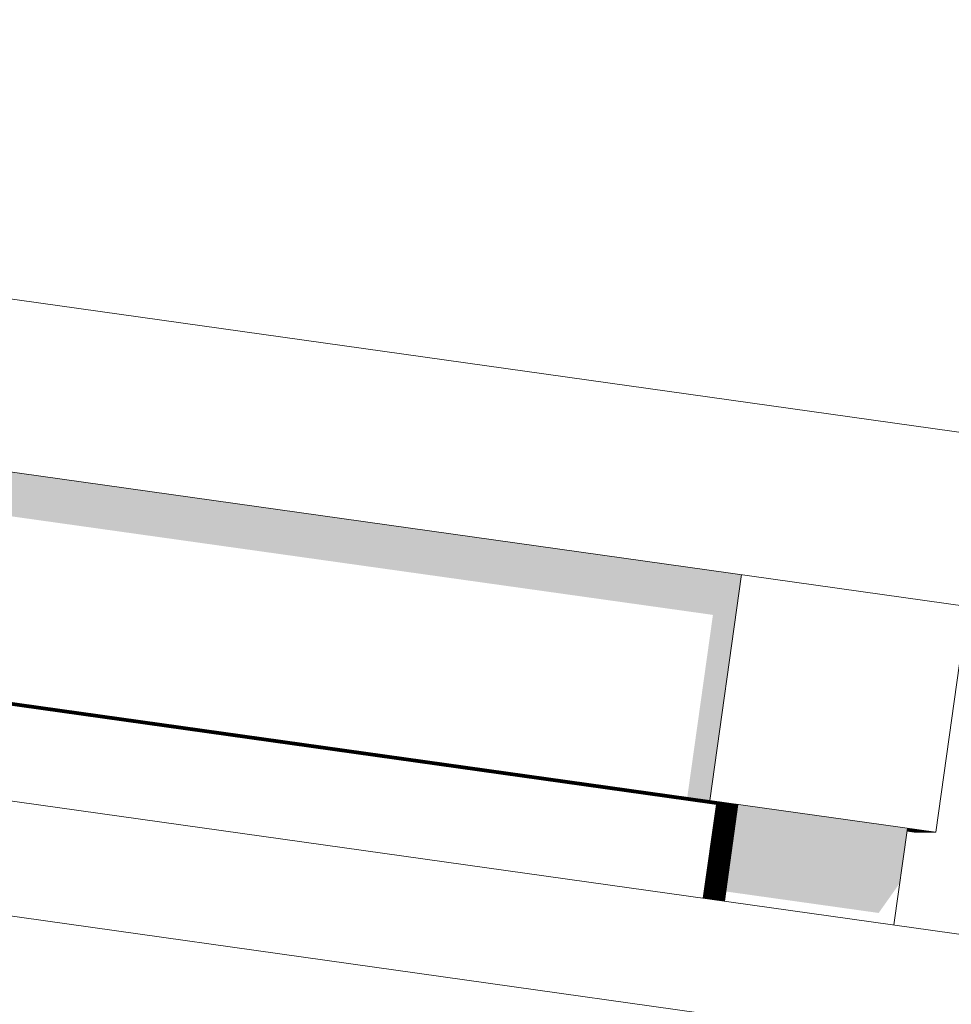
# Model space of a CAD drawing. Header units: metres. Extents: x -52 to 321, y -8 to 26.
# Tile 294 of 333: x 308.995 to 309.158, y 6.604 to 6.777. Entities that reach past the tile are written whole.
import ezdxf

# ---------------------------------------------------------------- set-up
doc = ezdxf.new("R2010")
doc.units = ezdxf.units.M
doc.header["$MEASUREMENT"] = 0
for name, color, linetype in [('30 Dachaufbau', 7, 'Continuous'), ('70 PV-Anlage', 7, 'Continuous'), ('94 Genehmigungsplanung Bemaßung', 7, 'Continuous')]:
    doc.layers.add(name, color=color, linetype=linetype)
doc.styles.add('ERSTELLTER_STIL_2', font='arial.ttf')
doc.dimstyles.new('ERSTELLTER_STIL__1', dxfattribs={"dimtxt": 0.25, "dimasz": 0.19, "dimexe": 0.18, "dimexo": 0.1, "dimgap": 0, "dimtad": 1, "dimtih": 1, "dimtoh": 1, "dimzin": 0, "dimdsep": 46, "dimtxsty": 'ERSTELLTER_STIL_2', "dimblk": 'ARROWHEAD_6', "dimblk1": 'ARROWHEAD_6', "dimblk2": 'ARROWHEAD_6', "dimcen": 0.09, "dimclrd": 7, "dimclre": 7, "dimclrt": 7, "dimazin": 0, "dimtfac": 1, "dimtdec": 4, "dimtmove": 0, "dimatfit": 3, "dimfxl": 1, "dimtolj": 1, "dimtzin": 0, "dimarcsym": 0})

# ---------------------------------------------------------------- blocks, each defined once
blk = doc.blocks.new('*D55', base_point=(33626.11544, -0.00275))
at = {"layer": '94 Genehmigungsplanung Bemaßung', "color": 7, "linetype": 'Continuous', "lineweight": 13}
for p, q in [((297.01606, 9.19055), (297.01606, 9.56555)), ((312.83606, 9.19055), (312.83606, 9.56555)), ((297.11606, 9.47805), (296.91606, 9.27805)), ((312.73606, 9.27805), (312.93606, 9.47805)), ((296.86606, 9.37805), (297.01606, 9.37805)), ((297.01606, 9.37805), (312.83606, 9.37805)), ((312.83606, 9.37805), (312.98606, 9.37805))]:
    blk.add_line(p, q, dxfattribs=at)
at = {"layer": '94 Genehmigungsplanung Bemaßung', "color": 7, "lineweight": 13, "insert": (304.49707, 9.42805), "char_height": 0.25, "attachment_point": 7, "style": 'ERSTELLTER_STIL_2'}
blk.add_mtext('\\A1;{\\pql;\\fArial|b0|i0|c0|p0;\\W1.000000;15,82}', dxfattribs=at)
blk = doc.blocks.new('ARROWHEAD_6')
at = {"color": 0, "linetype": 'Continuous', "lineweight": 0}
for p, q in [((-0.5, -0.5), (0.5, 0.5)), ((0, 0), (-1, 0))]:
    blk.add_line(p, q, dxfattribs=at)

msp = doc.modelspace()

# ---------------------------------------------------------------- hatches: boundary and pattern name
at = {"layer": '70 PV-Anlage', "linetype": 'Continuous', "lineweight": 0, "true_color": 0x000000}
for points in [[(307.57544, 6.88912), (309.11633, 6.67256), (309.11183, 6.64057), (309.11576, 6.64002), (309.12133, 6.67963), (307.57651, 6.89674)], [(307.56727, 6.85713), (307.56717, 6.85713), (309.11199, 6.64002), (309.11199, 6.64003), (308.9178, 6.66733), (308.83428, 6.67906)], [(307.56738, 6.85713), (307.56728, 6.85713), (309.11209, 6.64002), (309.1121, 6.64003), (308.83428, 6.67908)], [(307.56749, 6.85713), (307.56738, 6.85713), (309.1122, 6.64002), (309.1122, 6.64003), (308.83428, 6.6791)], [(307.56749, 6.85713), (309.11231, 6.64002), (309.11231, 6.64003), (308.9178, 6.66737), (308.83428, 6.67911), (307.5676, 6.85713)], [(307.5677, 6.85713), (307.5676, 6.85713), (309.11242, 6.64002), (309.11242, 6.64003), (308.83428, 6.67913)], [(307.56771, 6.85713), (309.11253, 6.64002), (309.11253, 6.64003), (307.56781, 6.85713)], [(307.56792, 6.85713), (307.56782, 6.85713), (309.11263, 6.64002), (309.11264, 6.64003), (308.9178, 6.66742), (308.83428, 6.67916)], [(307.56792, 6.85713), (309.11274, 6.64002), (309.11274, 6.64003), (309.06005, 6.64744), (308.83428, 6.67917), (307.56803, 6.85713)], [(307.56803, 6.85713), (309.11285, 6.64002), (309.11285, 6.64003), (308.83428, 6.67919), (307.56814, 6.85713)], [(307.56824, 6.85713), (307.56814, 6.85713), (309.11296, 6.64002), (309.11296, 6.64003), (309.06005, 6.64747), (308.9178, 6.66746), (308.83428, 6.6792)], [(307.56835, 6.85713), (307.56825, 6.85713), (309.11307, 6.64002), (309.11307, 6.64003), (308.83428, 6.67922)], [(307.56836, 6.85713), (309.11317, 6.64002), (309.11318, 6.64003), (309.06005, 6.6475), (307.56846, 6.85713)], [(307.56857, 6.85713), (307.56846, 6.85713), (309.11328, 6.64002), (309.11328, 6.64003)], [(307.56857, 6.85713), (309.11339, 6.64002), (309.11339, 6.64003), (307.56867, 6.85713)], [(307.56878, 6.85713), (307.56868, 6.85713), (309.1135, 6.64002), (309.1135, 6.64004), (308.83428, 6.67928)], [(307.56879, 6.85713), (309.11361, 6.64002), (309.11361, 6.64004), (307.56889, 6.85713)], [(307.569, 6.85713), (307.5689, 6.85713), (309.11371, 6.64002), (309.11372, 6.64004), (308.9178, 6.66757), (308.83428, 6.67931)], [(307.569, 6.85713), (309.11382, 6.64002), (309.11382, 6.64004), (308.9178, 6.66758), (308.83428, 6.67932), (307.56911, 6.85713)], [(307.56911, 6.85713), (309.11393, 6.64002), (309.11393, 6.64004), (307.56921, 6.85713)], [(307.56922, 6.85713), (309.11404, 6.64002), (309.11404, 6.64004), (308.9178, 6.66761), (308.83428, 6.67935), (307.56932, 6.85713)], [(307.56943, 6.85713), (307.56933, 6.85713), (309.11415, 6.64002), (309.11415, 6.64004), (309.06005, 6.64764), (308.83428, 6.67937)], [(307.56954, 6.85713), (307.56943, 6.85713), (309.11425, 6.64002), (309.11426, 6.64004), (308.83428, 6.67938)], [(307.56965, 6.85713), (307.56954, 6.85713), (309.11436, 6.64002), (309.11436, 6.64004), (308.83428, 6.6794)], [(307.56965, 6.85713), (309.11447, 6.64002), (309.11447, 6.64004), (307.56975, 6.85713)], [(307.56986, 6.85713), (307.56976, 6.85713), (309.11458, 6.64002), (309.11458, 6.64004), (308.9178, 6.66769), (308.83428, 6.67943)], [(307.56987, 6.85713), (309.11469, 6.64002), (309.11469, 6.64004), (307.56997, 6.85713)], [(307.56997, 6.85713), (309.11479, 6.64002), (309.1148, 6.64004), (307.57008, 6.85713)], [(307.57008, 6.85713), (309.1149, 6.64002), (309.1149, 6.64004), (307.57019, 6.85713)], [(307.57029, 6.85713), (307.57019, 6.85713), (309.11501, 6.64002), (309.11501, 6.64004), (308.83428, 6.67949)], [(307.5704, 6.85713), (307.5703, 6.85713), (309.11512, 6.64002), (309.11512, 6.64004), (309.06005, 6.64777), (308.9178, 6.66777), (308.83428, 6.6795)], [(307.57051, 6.85713), (307.57041, 6.85713), (309.11522, 6.64002), (309.11523, 6.64004), (308.83428, 6.67952)], [(307.57062, 6.85713), (307.57051, 6.85713), (309.11533, 6.64002), (309.11533, 6.64004), (309.06005, 6.6478), (308.9178, 6.6678), (308.83428, 6.67953)], [(307.57073, 6.85713), (307.57062, 6.85713), (309.11544, 6.64002), (309.11544, 6.64004)], [(307.57083, 6.85713), (307.57073, 6.85713), (309.11555, 6.64002), (309.11555, 6.64004)], [(307.57094, 6.85713), (307.57084, 6.85713), (309.11566, 6.64002), (309.11566, 6.64003)], [(309.11209, 6.64002), (309.11198, 6.64002), (309.11703, 6.63931), (309.11704, 6.63932)], [(309.11199, 6.64003), (309.11199, 6.64002), (309.11209, 6.64002)], [(309.1121, 6.64003), (309.11209, 6.64002), (309.1122, 6.64002)], [(309.1122, 6.64002), (309.11209, 6.64002), (309.11714, 6.63931), (309.11714, 6.63932)], [(309.1122, 6.64003), (309.1122, 6.64002), (309.11231, 6.64002)], [(309.11231, 6.64002), (309.1122, 6.64002), (309.11725, 6.63931), (309.11725, 6.63932)], [(309.11231, 6.64003), (309.11231, 6.64002), (309.11241, 6.64002)], [(309.11241, 6.64002), (309.11231, 6.64002), (309.11736, 6.63931), (309.11736, 6.63932)], [(309.11251, 6.64002), (309.11241, 6.64002), (309.11747, 6.63931), (309.11747, 6.63932)], [(309.11242, 6.64002), (309.11251, 6.64002), (309.11242, 6.64003)], [(309.11263, 6.64002), (309.11252, 6.64002), (309.11757, 6.63931), (309.11758, 6.63932)], [(309.11253, 6.64003), (309.11253, 6.64002), (309.11263, 6.64002)], [(309.11264, 6.64003), (309.11263, 6.64002), (309.11274, 6.64002)], [(309.11274, 6.64002), (309.11263, 6.64002), (309.11768, 6.63931), (309.11768, 6.63932)], [(309.11274, 6.64003), (309.11274, 6.64002), (309.11285, 6.64002)], [(309.11285, 6.64002), (309.11274, 6.64002), (309.11779, 6.63931), (309.11779, 6.63932)], [(309.11285, 6.64003), (309.11285, 6.64002), (309.11295, 6.64002)], [(309.11295, 6.64002), (309.11285, 6.64002), (309.1179, 6.63931), (309.1179, 6.63932)], [(309.11306, 6.64002), (309.11295, 6.64002), (309.11801, 6.63931), (309.11801, 6.63932)], [(309.11296, 6.64003), (309.11296, 6.64002), (309.11306, 6.64002)], [(309.11317, 6.64002), (309.11306, 6.64002), (309.11811, 6.63931), (309.11812, 6.63932)], [(309.11307, 6.64003), (309.11307, 6.64002), (309.11317, 6.64002)], [(309.11318, 6.64003), (309.11317, 6.64002), (309.11328, 6.64002)], [(309.11328, 6.64002), (309.11317, 6.64002), (309.11822, 6.63931), (309.11822, 6.63932)], [(309.11328, 6.64003), (309.11328, 6.64002), (309.11339, 6.64002)], [(309.11339, 6.64002), (309.11328, 6.64002), (309.11833, 6.63931), (309.11833, 6.63932)], [(309.11339, 6.64002), (309.11349, 6.64002), (309.11345, 6.64003), (309.11339, 6.64003)], [(309.11339, 6.64002), (309.11844, 6.63931), (309.11844, 6.63932), (309.11349, 6.64002)], [(309.1136, 6.64002), (309.11349, 6.64002), (309.11855, 6.63931), (309.11855, 6.63932)], [(309.1135, 6.64004), (309.1135, 6.64002), (309.1136, 6.64002)], [(309.11371, 6.64002), (309.1136, 6.64002), (309.11865, 6.63931), (309.11866, 6.63932)], [(309.11361, 6.64002), (309.11371, 6.64002), (309.11361, 6.64004)], [(309.11371, 6.64002), (309.11382, 6.64002), (309.11372, 6.64004)], [(309.11382, 6.64002), (309.11371, 6.64002), (309.11876, 6.63931), (309.11876, 6.63932)], [(309.11382, 6.64002), (309.11392, 6.64002), (309.11382, 6.64004)], [(309.11392, 6.64002), (309.11382, 6.64002), (309.11887, 6.63931), (309.11887, 6.63932)], [(309.11403, 6.64002), (309.11392, 6.64002), (309.11898, 6.63931), (309.11898, 6.63932)], [(309.11393, 6.64002), (309.11403, 6.64002), (309.11393, 6.64004)], [(309.11404, 6.64003), (309.11404, 6.64002), (309.11414, 6.64002)], [(309.11414, 6.64002), (309.11404, 6.64002), (309.11909, 6.63931), (309.11909, 6.63932)], [(309.11425, 6.64002), (309.11414, 6.64002), (309.11919, 6.63931), (309.1192, 6.63932)], [(309.11415, 6.64002), (309.11425, 6.64002), (309.11415, 6.64004)], [(309.11425, 6.64002), (309.11436, 6.64002), (309.11426, 6.64004)], [(309.11436, 6.64002), (309.11425, 6.64002), (309.1193, 6.63931), (309.1193, 6.63932)], [(309.11436, 6.64002), (309.11446, 6.64002), (309.11436, 6.64004)], [(309.11446, 6.64002), (309.11436, 6.64002), (309.11941, 6.63931), (309.11941, 6.63932)], [(309.11446, 6.64002), (309.11952, 6.63931), (309.11952, 6.63932), (309.11457, 6.64002)], [(309.11447, 6.64002), (309.11456, 6.64002), (309.11447, 6.64004)], [(309.11468, 6.64002), (309.11457, 6.64002), (309.11963, 6.63931), (309.11963, 6.63932)], [(309.11458, 6.64002), (309.11468, 6.64002), (309.11458, 6.64004)], [(309.11479, 6.64002), (309.11468, 6.64002), (309.11973, 6.63931), (309.11974, 6.63932)], [(309.11469, 6.64002), (309.11479, 6.64002), (309.11469, 6.64004)], [(309.11479, 6.64002), (309.1149, 6.64002), (309.1148, 6.64004)], [(309.1149, 6.64002), (309.11479, 6.64002), (309.11984, 6.63931), (309.11984, 6.63932)], [(309.1149, 6.64003), (309.1149, 6.64002), (309.115, 6.64002)], [(309.115, 6.64002), (309.1149, 6.64002), (309.11995, 6.63931), (309.11995, 6.63932)], [(309.11511, 6.64002), (309.115, 6.64002), (309.12006, 6.63931), (309.12006, 6.63932)], [(309.11501, 6.64002), (309.11511, 6.64002), (309.11501, 6.64004)], [(309.11522, 6.64002), (309.11511, 6.64002), (309.12017, 6.63931), (309.12017, 6.63932)], [(309.11512, 6.64002), (309.11522, 6.64002), (309.11512, 6.64004)], [(309.11522, 6.64002), (309.1153, 6.64003), (309.11523, 6.64004)], [(309.11522, 6.64002), (309.12027, 6.63931), (309.12028, 6.63932), (309.11533, 6.64002)], [(309.11533, 6.64002), (309.11544, 6.64002), (309.11533, 6.64004)], [(309.11544, 6.64002), (309.11533, 6.64002), (309.12038, 6.63931), (309.12038, 6.63932)], [(309.11544, 6.64002), (309.11554, 6.64002), (309.1155, 6.64003), (309.11544, 6.64004)], [(309.11544, 6.64002), (309.12049, 6.63931), (309.12049, 6.63932), (309.11554, 6.64002)], [(309.11554, 6.64002), (309.1206, 6.63931), (309.1206, 6.63932), (309.11565, 6.64002)], [(309.11555, 6.64004), (309.11555, 6.64002), (309.11564, 6.64002)], [(309.11565, 6.64002), (309.12071, 6.63931), (309.12071, 6.63932), (309.11576, 6.64002)], [(309.11566, 6.64003), (309.11566, 6.64002), (309.11576, 6.64002)], [(309.11694, 6.63932), (309.11463, 6.62292), (309.11473, 6.6229), (309.11703, 6.63931)], [(309.11704, 6.63932), (309.11474, 6.6229), (309.11484, 6.62289), (309.11714, 6.63931)], [(309.11715, 6.63932), (309.11484, 6.62289), (309.11494, 6.62287), (309.11725, 6.63931)], [(309.11726, 6.63932), (309.11495, 6.62287), (309.11505, 6.62286), (309.11736, 6.63931)], [(309.11737, 6.63932), (309.11505, 6.62286), (309.11515, 6.62284), (309.11747, 6.63931)], [(309.11748, 6.63932), (309.11516, 6.62284), (309.11526, 6.62283), (309.11757, 6.63931)], [(309.11758, 6.63932), (309.11527, 6.62283), (309.11536, 6.62281), (309.11768, 6.63931)], [(309.11769, 6.63932), (309.11537, 6.62281), (309.11547, 6.6228), (309.11779, 6.63931)], [(309.1178, 6.63932), (309.11548, 6.6228), (309.11558, 6.62278), (309.1179, 6.63931)], [(309.11791, 6.63932), (309.11558, 6.62278), (309.11568, 6.62277), (309.11801, 6.63931)], [(309.11802, 6.63932), (309.11569, 6.62277), (309.11579, 6.62276), (309.11811, 6.63931)], [(309.11812, 6.63932), (309.1158, 6.62275), (309.11589, 6.62274), (309.11822, 6.63931)], [(309.11823, 6.63932), (309.1159, 6.62274), (309.116, 6.62273), (309.11833, 6.63931)], [(309.11834, 6.63932), (309.11601, 6.62272), (309.11611, 6.62271), (309.11844, 6.63931)], [(309.11845, 6.63932), (309.11611, 6.62271), (309.11621, 6.6227), (309.11855, 6.63931)], [(309.11856, 6.63932), (309.11622, 6.62269), (309.11632, 6.62268), (309.11865, 6.63931)], [(309.11866, 6.63932), (309.11632, 6.62268), (309.11642, 6.62267), (309.11876, 6.63931)], [(309.11877, 6.63932), (309.11643, 6.62266), (309.11653, 6.62265), (309.11887, 6.63931)], [(309.11888, 6.63932), (309.11654, 6.62265), (309.11664, 6.62264), (309.11898, 6.63931)], [(309.11899, 6.63932), (309.11664, 6.62264), (309.11674, 6.62262), (309.11909, 6.63931)], [(309.1191, 6.63932), (309.11675, 6.62262), (309.11685, 6.62261), (309.11919, 6.63931)], [(309.11685, 6.62261), (309.11695, 6.62259), (309.1193, 6.63931), (309.1192, 6.63932)], [(309.11696, 6.62259), (309.11706, 6.62258), (309.11941, 6.63931), (309.11931, 6.63932)], [(309.11707, 6.62258), (309.11716, 6.62256), (309.11952, 6.63931), (309.11942, 6.63932)], [(309.11717, 6.62256), (309.11727, 6.62255), (309.11963, 6.63931), (309.11953, 6.63932)], [(309.11728, 6.62255), (309.11738, 6.62253), (309.11973, 6.63931), (309.11964, 6.63932)], [(309.11738, 6.62253), (309.11748, 6.62252), (309.11984, 6.63931), (309.11974, 6.63932)], [(309.11749, 6.62252), (309.11759, 6.6225), (309.11995, 6.63931), (309.11985, 6.63932)], [(309.1176, 6.6225), (309.11769, 6.62249), (309.12006, 6.63931), (309.11996, 6.63932)], [(309.1177, 6.62249), (309.1178, 6.62247), (309.12017, 6.63931), (309.12007, 6.63932)], [(309.11781, 6.62247), (309.11791, 6.62246), (309.12027, 6.63931), (309.12018, 6.63932)], [(309.11791, 6.62246), (309.11801, 6.62244), (309.12038, 6.63931), (309.12028, 6.63932)], [(309.11802, 6.62244), (309.11812, 6.62243), (309.12049, 6.63931), (309.12039, 6.63932)], [(309.11812, 6.62243), (309.11822, 6.62241), (309.1206, 6.63931), (309.1205, 6.63932)], [(309.11823, 6.62241), (309.11833, 6.6224), (309.12071, 6.63931), (309.12061, 6.63932)], [(309.11857, 6.62408), (309.14537, 6.62031), (309.14907, 6.62554), (309.15042, 6.63515), (309.12071, 6.63932)], [(309.15035, 6.63469), (309.15202, 6.63445), (309.15213, 6.63445), (309.15036, 6.6347)], [(309.15035, 6.63469), (309.15035, 6.63467), (309.15192, 6.63445), (309.15202, 6.63445)], [(309.15035, 6.63467), (309.15035, 6.63466), (309.15181, 6.63445), (309.15192, 6.63445)], [(309.15035, 6.63466), (309.15035, 6.63464), (309.1517, 6.63445), (309.15181, 6.63445)], [(309.15035, 6.63463), (309.15159, 6.63445), (309.1517, 6.63445), (309.15035, 6.63464)], [(309.15036, 6.63476), (309.15256, 6.63445), (309.15267, 6.63445), (309.15037, 6.63478)], [(309.15036, 6.63475), (309.15246, 6.63445), (309.15256, 6.63445), (309.15036, 6.63476)], [(309.15036, 6.63475), (309.15036, 6.63473), (309.15235, 6.63445), (309.15246, 6.63445)], [(309.15036, 6.63473), (309.15036, 6.63472), (309.15224, 6.63445), (309.15235, 6.63445)], [(309.15036, 6.63472), (309.15036, 6.6347), (309.15213, 6.63445), (309.15224, 6.63445)], [(309.15038, 6.63485), (309.15037, 6.63484), (309.1531, 6.63445), (309.15321, 6.63445)], [(309.15037, 6.63482), (309.153, 6.63445), (309.1531, 6.63445), (309.15037, 6.63484)], [(309.15037, 6.63482), (309.15037, 6.63481), (309.15289, 6.63445), (309.153, 6.63445)], [(309.15037, 6.63481), (309.15037, 6.63479), (309.15278, 6.63445), (309.15289, 6.63445)], [(309.15037, 6.63479), (309.15037, 6.63478), (309.15267, 6.63445), (309.15278, 6.63445)], [(309.15038, 6.6349), (309.15354, 6.63445), (309.15364, 6.63445), (309.15039, 6.63491)], [(309.15038, 6.63488), (309.15343, 6.63445), (309.15354, 6.63445), (309.15038, 6.6349)], [(309.15038, 6.63488), (309.15038, 6.63487), (309.15332, 6.63445), (309.15343, 6.63445)], [(309.15038, 6.63487), (309.15038, 6.63485), (309.15321, 6.63445), (309.15332, 6.63445)], [(309.1504, 6.63499), (309.15039, 6.63497), (309.15408, 6.63445), (309.15418, 6.63445)], [(309.15039, 6.63496), (309.15397, 6.63445), (309.15408, 6.63445), (309.15039, 6.63497)], [(309.15039, 6.63496), (309.15039, 6.63494), (309.15386, 6.63445), (309.15397, 6.63445)], [(309.15039, 6.63494), (309.15039, 6.63493), (309.15375, 6.63445), (309.15386, 6.63445)], [(309.15039, 6.63493), (309.15039, 6.63491), (309.15365, 6.63445), (309.15375, 6.63445)], [(309.15041, 6.63506), (309.1504, 6.63505), (309.15462, 6.63445), (309.15472, 6.63445)], [(309.1504, 6.63505), (309.1504, 6.63503), (309.15451, 6.63445), (309.15462, 6.63445)], [(309.1504, 6.63502), (309.1544, 6.63445), (309.15451, 6.63445), (309.1504, 6.63503)], [(309.1504, 6.63502), (309.1504, 6.635), (309.15429, 6.63445), (309.1544, 6.63445)], [(309.1504, 6.635), (309.1504, 6.63499), (309.15418, 6.63445), (309.15429, 6.63445)], [(309.15041, 6.63512), (309.15516, 6.63445), (309.15526, 6.63445), (309.15042, 6.63513)], [(309.15041, 6.6351), (309.15505, 6.63445), (309.15516, 6.63445), (309.15041, 6.63512)], [(309.15041, 6.63509), (309.15494, 6.63445), (309.15505, 6.63445), (309.15041, 6.6351)], [(309.15041, 6.63509), (309.15041, 6.63507), (309.15483, 6.63445), (309.15494, 6.63445)], [(309.15041, 6.63507), (309.15041, 6.63506), (309.15472, 6.63445), (309.15483, 6.63445)], [(309.15042, 6.63513), (309.15526, 6.63445), (309.15537, 6.63445), (309.15042, 6.63515)]]:
    msp.add_hatch(color=18, dxfattribs=at).paths.add_polyline_path(points)

# ---------------------------------------------------------------- linework, layer by layer
at = {"layer": '30 Dachaufbau', "color": 7, "linetype": 'Continuous', "lineweight": 13}
for p, q in [((304.92606, 7.21158), (313.40093, 6.02052)), ((313.39815, 6.00071), (304.92606, 7.19139))]:
    msp.add_line(p, q, dxfattribs=at)
at = {"layer": '70 PV-Anlage', "color": 7, "linetype": 'Continuous', "lineweight": 13}
for p, q in [((307.46532, 6.94266), (309.16511, 6.70377)), ((307.46114, 6.91295), (309.16094, 6.67406)), ((307.56717, 6.85713), (309.11199, 6.64002)), ((307.56728, 6.85713), (309.11209, 6.64002)), ((307.56738, 6.85713), (309.1122, 6.64002)), ((307.56749, 6.85713), (309.11231, 6.64002)), ((307.5676, 6.85713), (309.11242, 6.64002)), ((307.56771, 6.85713), (309.11253, 6.64002)), ((307.56782, 6.85713), (309.11263, 6.64002)), ((307.56792, 6.85713), (309.11274, 6.64002)), ((307.56803, 6.85713), (309.11285, 6.64002)), ((307.56814, 6.85713), (309.11296, 6.64002)), ((307.56825, 6.85713), (309.11307, 6.64002)), ((307.56836, 6.85713), (309.11317, 6.64002)), ((307.56846, 6.85713), (309.11328, 6.64002)), ((307.56857, 6.85713), (309.11339, 6.64002)), ((307.56868, 6.85713), (309.1135, 6.64002)), ((307.56879, 6.85713), (309.11361, 6.64002)), ((307.5689, 6.85713), (309.11371, 6.64002)), ((307.569, 6.85713), (309.11382, 6.64002)), ((307.56911, 6.85713), (309.11393, 6.64002)), ((307.56922, 6.85713), (309.11404, 6.64002)), ((307.56933, 6.85713), (309.11415, 6.64002)), ((307.56943, 6.85713), (309.11425, 6.64002)), ((307.56954, 6.85713), (309.11436, 6.64002)), ((307.56965, 6.85713), (309.11447, 6.64002)), ((307.56976, 6.85713), (309.11458, 6.64002)), ((307.56987, 6.85713), (309.11469, 6.64002)), ((307.56997, 6.85713), (309.11479, 6.64002)), ((307.57008, 6.85713), (309.1149, 6.64002)), ((307.57019, 6.85713), (309.11501, 6.64002)), ((307.5703, 6.85713), (309.11512, 6.64002)), ((307.57041, 6.85713), (309.11522, 6.64002)), ((307.57051, 6.85713), (309.11533, 6.64002)), ((307.57062, 6.85713), (309.11544, 6.64002)), ((307.57073, 6.85713), (309.11555, 6.64002)), ((307.57084, 6.85713), (309.11566, 6.64002)), ((307.57094, 6.85713), (309.11576, 6.64002)), ((309.11576, 6.64002), (309.12133, 6.67963)), ((309.15537, 6.63445), (309.16094, 6.67406)), ((309.11198, 6.64002), (309.11209, 6.64002)), ((309.11693, 6.63932), (309.11199, 6.64002)), ((309.11704, 6.63932), (309.11209, 6.64002)), ((309.11209, 6.64002), (309.1122, 6.64002)), ((309.11715, 6.63932), (309.1122, 6.64002)), ((309.1122, 6.64002), (309.11231, 6.64002)), ((309.11726, 6.63932), (309.11231, 6.64002)), ((309.11231, 6.64002), (309.11241, 6.64002)), ((309.11241, 6.64002), (309.11252, 6.64002)), ((309.11737, 6.63932), (309.11242, 6.64002)), ((309.11252, 6.64002), (309.11263, 6.64002)), ((309.11747, 6.63932), (309.11253, 6.64002)), ((309.11758, 6.63932), (309.11263, 6.64002)), ((309.11263, 6.64002), (309.11274, 6.64002)), ((309.11769, 6.63932), (309.11274, 6.64002)), ((309.11274, 6.64002), (309.11285, 6.64002)), ((309.1178, 6.63932), (309.11285, 6.64002)), ((309.11285, 6.64002), (309.11295, 6.64002)), ((309.11295, 6.64002), (309.11306, 6.64002)), ((309.11791, 6.63932), (309.11296, 6.64002)), ((309.11306, 6.64002), (309.11317, 6.64002)), ((309.11801, 6.63932), (309.11307, 6.64002)), ((309.11812, 6.63932), (309.11317, 6.64002)), ((309.11317, 6.64002), (309.11328, 6.64002)), ((309.11823, 6.63932), (309.11328, 6.64002)), ((309.11328, 6.64002), (309.11339, 6.64002)), ((309.11834, 6.63932), (309.11339, 6.64002)), ((309.11339, 6.64002), (309.11349, 6.64002)), ((309.11349, 6.64002), (309.1136, 6.64002)), ((309.11845, 6.63932), (309.1135, 6.64002)), ((309.1136, 6.64002), (309.11371, 6.64002)), ((309.11855, 6.63932), (309.11361, 6.64002)), ((309.11866, 6.63932), (309.11371, 6.64002)), ((309.11371, 6.64002), (309.11382, 6.64002)), ((309.11877, 6.63932), (309.11382, 6.64002)), ((309.11382, 6.64002), (309.11392, 6.64002)), ((309.11888, 6.63932), (309.11393, 6.64002)), ((309.11393, 6.64002), (309.11403, 6.64002)), ((309.11403, 6.64002), (309.11414, 6.64002)), ((309.11899, 6.63932), (309.11404, 6.64002)), ((309.11414, 6.64002), (309.11425, 6.64002)), ((309.11909, 6.63932), (309.11415, 6.64002)), ((309.1192, 6.63932), (309.11425, 6.64002)), ((309.11425, 6.64002), (309.11436, 6.64002)), ((309.11931, 6.63932), (309.11436, 6.64002)), ((309.11436, 6.64002), (309.11446, 6.64002)), ((309.11942, 6.63932), (309.11447, 6.64002)), ((309.11447, 6.64002), (309.11457, 6.64002)), ((309.11457, 6.64002), (309.11468, 6.64002)), ((309.11953, 6.63932), (309.11458, 6.64002)), ((309.11468, 6.64002), (309.11479, 6.64002)), ((309.11963, 6.63932), (309.11469, 6.64002)), ((309.11974, 6.63932), (309.11479, 6.64002)), ((309.11479, 6.64002), (309.1149, 6.64002)), ((309.11985, 6.63932), (309.1149, 6.64002)), ((309.1149, 6.64002), (309.115, 6.64002)), ((309.11996, 6.63932), (309.11501, 6.64002)), ((309.11501, 6.64002), (309.11511, 6.64002)), ((309.11511, 6.64002), (309.11522, 6.64002)), ((309.12006, 6.63932), (309.11512, 6.64002)), ((309.12017, 6.63932), (309.11522, 6.64002)), ((309.11522, 6.64002), (309.11533, 6.64002)), ((309.12028, 6.63932), (309.11533, 6.64002)), ((309.11533, 6.64002), (309.11544, 6.64002)), ((309.12039, 6.63932), (309.11544, 6.64002)), ((309.11544, 6.64002), (309.11554, 6.64002)), ((309.11554, 6.64002), (309.11565, 6.64002)), ((309.1205, 6.63932), (309.11555, 6.64002)), ((309.11565, 6.64002), (309.11576, 6.64002)), ((309.12061, 6.63932), (309.11566, 6.64002)), ((309.11576, 6.64002), (309.15537, 6.63445)), ((309.11463, 6.62292), (309.11694, 6.63932)), ((309.11474, 6.6229), (309.11704, 6.63932)), ((309.11484, 6.62289), (309.11715, 6.63932)), ((309.11495, 6.62287), (309.11726, 6.63932)), ((309.11505, 6.62286), (309.11737, 6.63932)), ((309.11516, 6.62284), (309.11748, 6.63932)), ((309.11527, 6.62283), (309.11758, 6.63932)), ((309.11537, 6.62281), (309.11769, 6.63932)), ((309.11548, 6.6228), (309.1178, 6.63932)), ((309.11558, 6.62278), (309.11791, 6.63932)), ((309.11569, 6.62277), (309.11802, 6.63932)), ((309.1158, 6.62275), (309.11812, 6.63932)), ((309.1159, 6.62274), (309.11823, 6.63932)), ((309.11601, 6.62272), (309.11834, 6.63932)), ((309.11611, 6.62271), (309.11845, 6.63932)), ((309.11622, 6.62269), (309.11856, 6.63932)), ((309.11632, 6.62268), (309.11866, 6.63932)), ((309.11643, 6.62266), (309.11877, 6.63932)), ((309.11654, 6.62265), (309.11888, 6.63932)), ((309.11664, 6.62264), (309.11899, 6.63932)), ((309.11675, 6.62262), (309.1191, 6.63932)), ((309.11685, 6.62261), (309.1192, 6.63932)), ((309.11694, 6.63932), (309.11703, 6.63931)), ((309.11696, 6.62259), (309.11931, 6.63932)), ((309.11704, 6.63932), (309.11714, 6.63931)), ((309.11707, 6.62258), (309.11942, 6.63932)), ((309.11715, 6.63932), (309.11725, 6.63931)), ((309.11717, 6.62256), (309.11953, 6.63932)), ((309.11726, 6.63932), (309.11736, 6.63931)), ((309.11728, 6.62255), (309.11964, 6.63932)), ((309.11737, 6.63932), (309.11747, 6.63931)), ((309.11738, 6.62253), (309.11974, 6.63932)), ((309.11748, 6.63932), (309.11757, 6.63931)), ((309.11749, 6.62252), (309.11985, 6.63932)), ((309.11758, 6.63932), (309.11768, 6.63931)), ((309.1176, 6.6225), (309.11996, 6.63932)), ((309.11769, 6.63932), (309.11779, 6.63931)), ((309.1177, 6.62249), (309.12007, 6.63932)), ((309.1178, 6.63932), (309.1179, 6.63931)), ((309.11781, 6.62247), (309.12018, 6.63932)), ((309.11791, 6.63932), (309.11801, 6.63931)), ((309.11791, 6.62246), (309.12028, 6.63932)), ((309.11802, 6.63932), (309.11811, 6.63931)), ((309.11802, 6.62244), (309.12039, 6.63932)), ((309.11812, 6.63932), (309.11822, 6.63931)), ((309.11812, 6.62243), (309.1205, 6.63932)), ((309.11823, 6.63932), (309.11833, 6.63931)), ((309.11823, 6.62241), (309.12061, 6.63932)), ((309.11833, 6.6224), (309.12071, 6.63932)), ((309.11834, 6.63932), (309.11844, 6.63931)), ((309.11845, 6.63932), (309.11855, 6.63931)), ((309.11856, 6.63932), (309.11865, 6.63931)), ((309.11866, 6.63932), (309.11876, 6.63931)), ((309.11877, 6.63932), (309.11887, 6.63931)), ((309.11888, 6.63932), (309.11898, 6.63931)), ((309.11899, 6.63932), (309.11909, 6.63931)), ((309.1191, 6.63932), (309.11919, 6.63931)), ((309.1192, 6.63932), (309.1193, 6.63931)), ((309.11931, 6.63932), (309.11941, 6.63931)), ((309.11942, 6.63932), (309.11952, 6.63931)), ((309.11953, 6.63932), (309.11963, 6.63931)), ((309.11964, 6.63932), (309.11973, 6.63931)), ((309.11974, 6.63932), (309.11984, 6.63931)), ((309.11985, 6.63932), (309.11995, 6.63931)), ((309.11996, 6.63932), (309.12006, 6.63931)), ((309.12007, 6.63932), (309.12017, 6.63931)), ((309.12018, 6.63932), (309.12027, 6.63931)), ((309.12028, 6.63932), (309.12038, 6.63931)), ((309.12039, 6.63932), (309.12049, 6.63931)), ((309.1205, 6.63932), (309.1206, 6.63931)), ((309.12061, 6.63932), (309.12071, 6.63931)), ((309.15042, 6.63515), (309.14804, 6.61822)), ((309.15202, 6.63445), (309.15035, 6.63469)), ((309.15192, 6.63445), (309.15035, 6.63467)), ((309.15181, 6.63445), (309.15035, 6.63466)), ((309.1517, 6.63445), (309.15035, 6.63464)), ((309.15159, 6.63445), (309.15035, 6.63463)), ((309.15256, 6.63445), (309.15036, 6.63476)), ((309.15246, 6.63445), (309.15036, 6.63475)), ((309.15235, 6.63445), (309.15036, 6.63473)), ((309.15224, 6.63445), (309.15036, 6.63472)), ((309.15213, 6.63445), (309.15036, 6.6347)), ((309.1531, 6.63445), (309.15037, 6.63484)), ((309.153, 6.63445), (309.15037, 6.63482)), ((309.15289, 6.63445), (309.15037, 6.63481)), ((309.15278, 6.63445), (309.15037, 6.63479)), ((309.15267, 6.63445), (309.15037, 6.63478)), ((309.15354, 6.63445), (309.15038, 6.6349)), ((309.15343, 6.63445), (309.15038, 6.63488)), ((309.15332, 6.63445), (309.15038, 6.63487)), ((309.15321, 6.63445), (309.15038, 6.63485)), ((309.15408, 6.63445), (309.15039, 6.63497)), ((309.15397, 6.63445), (309.15039, 6.63496)), ((309.15386, 6.63445), (309.15039, 6.63494)), ((309.15375, 6.63445), (309.15039, 6.63493)), ((309.15364, 6.63445), (309.15039, 6.63491)), ((309.15462, 6.63445), (309.1504, 6.63505)), ((309.15451, 6.63445), (309.1504, 6.63503)), ((309.1544, 6.63445), (309.1504, 6.63502)), ((309.15429, 6.63445), (309.1504, 6.635)), ((309.15418, 6.63445), (309.1504, 6.63499)), ((309.15516, 6.63445), (309.15041, 6.63512)), ((309.15505, 6.63445), (309.15041, 6.6351)), ((309.15494, 6.63445), (309.15041, 6.63509)), ((309.15483, 6.63445), (309.15041, 6.63507)), ((309.15472, 6.63445), (309.15041, 6.63506)), ((309.15526, 6.63445), (309.15042, 6.63513)), ((309.1517, 6.63445), (309.15159, 6.63445)), ((309.15181, 6.63445), (309.1517, 6.63445)), ((309.15192, 6.63445), (309.15181, 6.63445)), ((309.15202, 6.63445), (309.15192, 6.63445)), ((309.15213, 6.63445), (309.15202, 6.63445)), ((309.15224, 6.63445), (309.15213, 6.63445)), ((309.15235, 6.63445), (309.15224, 6.63445)), ((309.15246, 6.63445), (309.15235, 6.63445)), ((309.15256, 6.63445), (309.15246, 6.63445)), ((309.15267, 6.63445), (309.15256, 6.63445)), ((309.15278, 6.63445), (309.15267, 6.63445)), ((309.15289, 6.63445), (309.15278, 6.63445)), ((309.153, 6.63445), (309.15289, 6.63445)), ((309.1531, 6.63445), (309.153, 6.63445)), ((309.15321, 6.63445), (309.1531, 6.63445)), ((309.15332, 6.63445), (309.15321, 6.63445)), ((309.15343, 6.63445), (309.15332, 6.63445)), ((309.15354, 6.63445), (309.15343, 6.63445)), ((309.15364, 6.63445), (309.15354, 6.63445)), ((309.15375, 6.63445), (309.15364, 6.63445)), ((309.15386, 6.63445), (309.15375, 6.63445)), ((309.15397, 6.63445), (309.15386, 6.63445)), ((309.15408, 6.63445), (309.15397, 6.63445)), ((309.15418, 6.63445), (309.15408, 6.63445)), ((309.15429, 6.63445), (309.15418, 6.63445)), ((309.1544, 6.63445), (309.15429, 6.63445)), ((309.15451, 6.63445), (309.1544, 6.63445)), ((309.15462, 6.63445), (309.15451, 6.63445)), ((309.15472, 6.63445), (309.15462, 6.63445)), ((309.15483, 6.63445), (309.15472, 6.63445)), ((309.15494, 6.63445), (309.15483, 6.63445)), ((309.15505, 6.63445), (309.15494, 6.63445)), ((309.15516, 6.63445), (309.15505, 6.63445)), ((309.15526, 6.63445), (309.15516, 6.63445)), ((309.15537, 6.63445), (309.15526, 6.63445))]:
    msp.add_line(p, q, dxfattribs=at)

# ---------------------------------------------------------------- dimensions: what is measured, and where the dimension line sits
at = {"layer": '94 Genehmigungsplanung Bemaßung', "color": 7, "linetype": 'Continuous', "lineweight": 13}
dim = msp.add_linear_dim(base=(312.83606, 9.37805), p1=(297.01606, 3.34725), p2=(312.83606, 3.34725), dimstyle='ERSTELLTER_STIL__1', dxfattribs=at)
dim.commit()
dim.dimension.update_dxf_attribs({"geometry": '*D55', "text_midpoint": (304.91585, 9.55305), "dimtype": 160})

doc.saveas('drawing.dxf')
